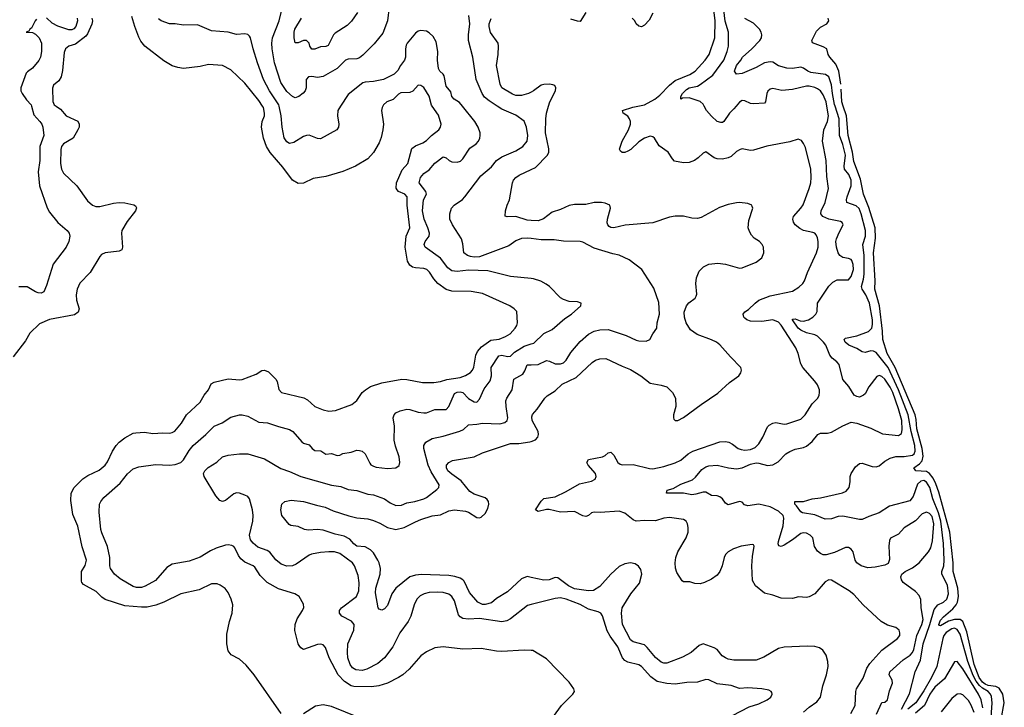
# Model space of a CAD drawing. Header units: inches. Extents: x 1649636 to 1815363, y 506543 to 641975.
# Tile 566 of 656: x 1796337 to 1803386, y 525697 to 530619. Entities that reach past the tile are written whole.
import ezdxf

# ---------------------------------------------------------------- set-up
doc = ezdxf.new("R2010")
doc.units = ezdxf.units.IN
doc.header["$MEASUREMENT"] = 0
for name, color, linetype in [('B7592', 7, 'Continuous'), ('B7593', 7, 'Continuous'), ('B8502', 7, 'Continuous'), ('B8503', 7, 'Continuous')]:
    doc.layers.add(name, color=color, linetype=linetype)

msp = doc.modelspace()

# ---------------------------------------------------------------- linework, layer by layer
at = {"layer": 'B7592', "color": 5}
for points, elevation in [([(1796597.5, 530000), (1796630, 529977.2), (1796669.7, 529929.7), (1796753.2, 529893.2), (1796763.9, 529870), (1796762, 529850), (1796753.6, 529830), (1796720.2, 529770), (1796650, 529731.3), (1796636, 529710), (1796631, 529690), (1796629.3, 529589.3), (1796635.8, 529550), (1796650, 529521.3), (1796745.7, 529430), (1796823, 529323), (1796858.8, 529290), (1796882.8, 529282.8), (1796910, 529281.7), (1797010, 529306), (1797050.3, 529310.3), (1797090, 529307), (1797153.4, 529293.4), (1797165.5, 529285.5), (1797172.8, 529272.8), (1797165.5, 529250), (1797105.9, 529174.1), (1797068.8, 529110), (1797065.7, 529090), (1797074.4, 528990), (1797068.5, 528971.5), (1797050, 528961.3), (1796949, 528951), (1796922.8, 528937.2), (1796910, 528923.7), (1796840.9, 528810), (1796767, 528733), (1796747.8, 528690), (1796742.6, 528650), (1796744.7, 528610), (1796763.1, 528550), (1796754.8, 528525.2), (1796730, 528506.6), (1796550, 528472.3), (1796479, 528441), (1796410, 528374), (1796379, 528321), (1796290, 528206.6)], 580), ([(1796422.9, 530000), (1796438.9, 529938.9), (1796482.6, 529890), (1796497, 529870), (1796503.7, 529850), (1796510.3, 529790), (1796481.5, 529710), (1796480.6, 529610), (1796469.4, 529530), (1796479.2, 529430), (1796532.9, 529272.9), (1796550, 529241.6), (1796610, 529166.7), (1796677.6, 529110), (1796692, 529090), (1796696.5, 529070), (1796689.1, 529030), (1796669.2, 528990), (1796577.3, 528870), (1796530, 528717.2), (1796510.7, 528670), (1796490, 528662.4), (1796470, 528664.4), (1796450, 528669.8), (1796390, 528707.6), (1796330, 528706.6)], 560), ([(1798210, 525653.2), (1798017, 525930), (1797959.3, 525999.3), (1797910, 526040.9), (1797851.7, 526071.7), (1797830, 526102), (1797820.9, 526150), (1797820.2, 526219.8), (1797839.3, 526310), (1797859.3, 526370), (1797862.7, 526430), (1797852.3, 526470), (1797830, 526519), (1797807.2, 526547.2), (1797771.9, 526571.9), (1797750, 526580.9), (1797710, 526580.9), (1797621.4, 526538.6), (1797490, 526509.8), (1797370, 526449.8), (1797311.3, 526428.7), (1797250, 526414.5), (1797210, 526413.4), (1797090, 526423.2), (1796949.4, 526469.4), (1796924.8, 526484.8), (1796885.1, 526525.1), (1796795.1, 526575.1), (1796781.8, 526590), (1796780.2, 526600.2), (1796780.7, 526670), (1796807.1, 526712.9), (1796816.1, 526750), (1796785.5, 526845.5), (1796753.4, 526993.4), (1796717.8, 527077.8), (1796702.4, 527177.6), (1796704.7, 527230), (1796726.9, 527270), (1796790, 527332.8), (1796824.8, 527355.2), (1796905.3, 527394.7), (1796949.7, 527430), (1796966.2, 527453.8), (1797002.3, 527530), (1797028.6, 527570), (1797050, 527594.6), (1797090, 527626.2), (1797150, 527658.2), (1797170, 527661.6), (1797230, 527666.7), (1797290, 527656.4), (1797362.6, 527662.6), (1797410, 527660.2), (1797430, 527663.6), (1797447, 527673), (1797495.1, 527730), (1797530.7, 527789.3), (1797630, 527880.8), (1797657.5, 527930), (1797689.9, 527970), (1797708.5, 528011.5), (1797730, 528023.6), (1797830, 528048.9), (1797910, 528040.3), (1797930, 528044), (1798030, 528082.2), (1798070, 528107.3), (1798090, 528111), (1798118.6, 528098.6), (1798170, 528045.3), (1798180.2, 528030), (1798192.8, 527972.8), (1798211.4, 527951.4), (1798372.6, 527912.6), (1798397.4, 527897.4), (1798450, 527850.4), (1798510, 527827), (1798550, 527817.1), (1798598.9, 527821.1), (1798715.3, 527864.7), (1798750, 527894), (1798789.6, 527950), (1798812, 527970), (1798850, 527993.4), (1798930, 528019.6), (1799073.9, 528046.1), (1799110, 528043.9), (1799221.8, 528021.8), (1799302.5, 528022.5), (1799350, 528029.1), (1799395.7, 528044.3), (1799490, 528058.6), (1799530, 528071.7), (1799565.8, 528094.2), (1799579.7, 528110), (1799588.2, 528131.8), (1799602.1, 528217.9), (1799615.9, 528244.1), (1799642.4, 528277.6), (1799710, 528323.8), (1799770, 528331.8), (1799815.1, 528350), (1799849.1, 528370.9), (1799884.4, 528410), (1799895.8, 528430), (1799900.5, 528450), (1799895.6, 528530), (1799877, 528550), (1799846.6, 528570), (1799650, 528658.2), (1799570, 528672.8), (1799430, 528676), (1799390, 528688.1), (1799330.8, 528730.8), (1799303.1, 528763.1), (1799271.4, 528811.4), (1799252, 528830), (1799230, 528838), (1799170, 528841.7), (1799150, 528848.3), (1799130, 528862), (1799114.9, 528890), (1799097.2, 528990), (1799104.1, 529070), (1799131.1, 529130), (1799110.4, 529290), (1799111.3, 529350), (1799094.5, 529370), (1799050, 529389), (1799040, 529400), (1799033.7, 529413.7), (1799035.7, 529450), (1799076.4, 529543.6), (1799116.7, 529590), (1799144.3, 529695.7), (1799170, 529717), (1799223.2, 529736.8), (1799250, 529753.6), (1799285.4, 529790), (1799337.4, 529830), (1799351.1, 529850), (1799354.7, 529870), (1799335.5, 529935.5), (1799290.4, 530000)], 580), ([(1798937.6, 530000), (1798932, 529990), (1798928.8, 529970), (1798941.7, 529870), (1798938.3, 529830), (1798924.8, 529775.2), (1798910, 529738), (1798871.2, 529668.8), (1798830, 529622.4), (1798742, 529570), (1798650, 529533.1), (1798530, 529495.8), (1798438.2, 529481.8), (1798370, 529448.6), (1798330, 529445.6), (1798289.9, 529469.9), (1798222.2, 529562.2), (1798130, 529667.8), (1798103.2, 529710), (1798083.9, 529770), (1798068.7, 529850), (1798073.9, 529890), (1798089.3, 529930), (1798090.8, 529950.8), (1798081.9, 529990), (1798075.7, 530000)], 580), ([(1798635, 530000), (1798615.3, 529970), (1798612.8, 529930), (1798621.7, 529870), (1798620.3, 529850), (1798608, 529830), (1798490, 529766), (1798470, 529767.6), (1798410, 529792), (1798390, 529789.6), (1798370, 529782.9), (1798300.5, 529739.5), (1798270, 529732.8), (1798250, 529743.5), (1798230, 529772.7), (1798215.4, 529850), (1798209, 529930), (1798193.9, 530000)], 560), ([(1800000, 528766.1), (1799850, 528780.3), (1799690, 528820.2), (1799550, 528825.8), (1799470, 528816.8), (1799430, 528821.4), (1799402.2, 528842.2), (1799350, 528912.8), (1799239.7, 528990), (1799232.1, 529010), (1799239.8, 529030), (1799269.8, 529070), (1799271.6, 529090), (1799259.5, 529130), (1799233, 529190), (1799220.2, 529250), (1799228.6, 529330), (1799248.8, 529370), (1799246, 529390), (1799196.9, 529450), (1799207.6, 529490), (1799230, 529517.4), (1799270, 529544.9), (1799310, 529592.9), (1799370, 529636), (1799390, 529628.9), (1799411.7, 529610), (1799430, 529601.5), (1799470, 529599.4), (1799493.8, 529606.2), (1799510, 529621.7), (1799559.7, 529700.3), (1799604.2, 529730), (1799621.1, 529750), (1799631.2, 529770), (1799634.7, 529790), (1799632.8, 529810), (1799619.1, 529850), (1799594.7, 529890), (1799506.7, 530000)], 560), ([(1800000, 529051.4), (1799970, 529055), (1799930, 529052.8), (1799890, 529035.1), (1799840.3, 528999.7), (1799630, 528922.3), (1799590, 528920.1), (1799564, 528924), (1799543, 528930), (1799516, 528950), (1799510, 529015.3), (1799500.3, 529050), (1799435.6, 529150), (1799418, 529190), (1799417.7, 529230), (1799429.8, 529270.2), (1799447.8, 529292.2), (1799507.3, 529332.7), (1799525.1, 529350), (1799639.6, 529500.4), (1799714.1, 529565.9), (1799750, 529611.3), (1799790, 529637.8), (1799890, 529679), (1799940.5, 529710), (1799969.7, 529750), (1799974.4, 529790), (1799966.8, 529850), (1799950, 529892.8), (1799890, 529935.4), (1799790, 529978.8), (1799756.5, 530000)], 540), ([(1800000, 529181.1), (1799970, 529182.8), (1799890, 529209.1), (1799828, 529208), (1799813.6, 529213.6), (1799815.6, 529250), (1799826.6, 529290), (1799845.1, 529330), (1799865.7, 529450), (1799873.7, 529470), (1799889.7, 529490), (1799913.1, 529506.9), (1800000, 529546.5)], 520), ([(1800000, 526104.1), (1799950, 526106.9), (1799790, 526096.4), (1799750, 526099.2), (1799641.3, 526118.7), (1799510, 526114), (1799369.5, 526129.5), (1799310, 526122.9), (1799250, 526093.6), (1799210, 526066), (1799124.6, 525970), (1799080.3, 525930), (1799050, 525909.8), (1798970, 525870.7), (1798908.8, 525851.2), (1798856.4, 525843.6), (1798730, 525845), (1798710, 525850.5), (1798661.7, 525881.7), (1798616.9, 525930), (1798553, 526050), (1798525.5, 526125.5), (1798510, 526143.6), (1798490, 526148.2), (1798470, 526146), (1798370, 526109.6), (1798350, 526122), (1798338.2, 526138.2), (1798331, 526151), (1798307.2, 526247.2), (1798309.8, 526290), (1798323.1, 526330), (1798362.4, 526390), (1798371.3, 526411.3), (1798370, 526434), (1798339.3, 526490), (1798308, 526508), (1798190, 526545.8), (1798110, 526589.8), (1798059.3, 526639.3), (1798020, 526700), (1798007.8, 526710), (1797950, 526736.5), (1797920.3, 526760.3), (1797903.7, 526783.7), (1797877.4, 526837.4), (1797870, 526847.7), (1797855.8, 526855.8), (1797830, 526859.4), (1797810, 526856.5), (1797743.1, 526836.9), (1797702.3, 526817.7), (1797630, 526772.4), (1797550, 526742.7), (1797430, 526722.2), (1797390, 526696.4), (1797310, 526603.8), (1797236.1, 526563.9), (1797210, 526554.7), (1797174.6, 526554.6), (1797150, 526562.3), (1797056, 526616), (1797015.1, 526650), (1796987.6, 526690), (1796982.8, 526710), (1796981.8, 526770), (1796966.7, 526846.7), (1796925.2, 526945.2), (1796919.3, 526970), (1796906.3, 527093.7), (1796909.8, 527150), (1796917.2, 527170), (1796940.7, 527199.3), (1797057.8, 527302.2), (1797110, 527367.6), (1797150, 527403.1), (1797190, 527418.3), (1797310, 527435.6), (1797410, 527430.2), (1797450, 527435), (1797490, 527448.4), (1797510.9, 527469.1), (1797550, 527534.4), (1797579, 527570), (1797671.1, 527650), (1797730, 527708.8), (1797786.2, 527733.8), (1797850, 527773.4), (1797910, 527790.3), (1797930.3, 527790.3), (1797970, 527780.4), (1798050, 527737.3), (1798112.1, 527732.1), (1798190, 527705.8), (1798270, 527685.7), (1798294, 527670), (1798356.8, 527596.8), (1798370, 527588.4), (1798410, 527576), (1798430.2, 527550.2), (1798450, 527535.6), (1798492.1, 527532.1), (1798530, 527508.9), (1798570, 527512.9), (1798610, 527500.3), (1798630, 527501.7), (1798650, 527512.9), (1798710, 527522.8), (1798750, 527536.5), (1798770, 527536.1), (1798790, 527530.3), (1798811.8, 527511.8), (1798843.2, 527443.2), (1798851.7, 527431.7), (1798870, 527422), (1798890, 527416), (1798970, 527407.2), (1799029.6, 527410.4), (1799053.1, 527426.9), (1799059.5, 527450), (1799055.1, 527490), (1799026.8, 527566.8), (1799019.3, 527610), (1799019.8, 527710), (1799011.1, 527770), (1799017.4, 527790), (1799030, 527804.9), (1799060.6, 527819.4), (1799110, 527830.3), (1799131.5, 527828.5), (1799190, 527808.3), (1799230, 527803.8), (1799250, 527805.6), (1799310, 527827.8), (1799390, 527829.4), (1799410.3, 527849.7), (1799450, 527944.1), (1799470, 527952.8), (1799490, 527954.7), (1799510, 527950.1), (1799550, 527907.4), (1799590, 527883.5), (1799610, 527881.5), (1799630, 527902.6), (1799662.6, 527977.4), (1799706.5, 528033.5), (1799715.7, 528070), (1799712, 528130), (1799767.3, 528212.7), (1799790, 528218.1), (1799830, 528208.2), (1799850, 528210.2), (1799880, 528240), (1799950, 528281.6), (1800000, 528297.5)], 560), ([(1800000, 526432.5), (1799973.9, 526426.1), (1799850.4, 526330), (1799823.9, 526316.1), (1799790, 526309.8), (1799630, 526333), (1799550, 526328.3), (1799510, 526332.7), (1799490, 526345.3), (1799479.7, 526359.7), (1799450, 526459.7), (1799430.8, 526490.8), (1799410, 526506.8), (1799370, 526518.6), (1799330, 526520.2), (1799270, 526518.6), (1799233, 526510), (1799205.4, 526494.6), (1799180.8, 526470), (1799161.8, 526430), (1799137.6, 526350), (1799117.6, 526310), (1799059.7, 526230), (1799009.1, 526130), (1798948.1, 526051.9), (1798900.3, 526010), (1798823.1, 525970), (1798790, 525960.8), (1798744.5, 525964.5), (1798719.6, 525979.6), (1798702.2, 526002.2), (1798686.6, 526050), (1798683.2, 526090), (1798685.6, 526150), (1798730.5, 526250), (1798732.2, 526290), (1798714, 526314), (1798642.9, 526350), (1798626, 526370), (1798628, 526390), (1798641.3, 526410), (1798749.7, 526490), (1798765.6, 526530), (1798768.7, 526588.7), (1798760.1, 526640.1), (1798733.7, 526710), (1798718.9, 526730), (1798630, 526796.8), (1798590, 526808.9), (1798550, 526810.7), (1798490, 526805.6), (1798426.9, 526793.1), (1798410, 526786), (1798317.7, 526722.3), (1798289.4, 526710.6), (1798250, 526706.5), (1798210, 526720.7), (1798171.6, 526751.6), (1798127.5, 526807.5), (1798110, 526818.5), (1798043.4, 526843.4), (1798010, 526870.9), (1797990, 526895.6), (1797981.5, 526930), (1798006.3, 527030), (1798009.8, 527070), (1798005, 527110), (1797982.6, 527190), (1797970, 527204.7), (1797950, 527215.6), (1797910, 527230.8), (1797890, 527231), (1797870, 527224), (1797810, 527176.2), (1797790, 527169.4), (1797770, 527176), (1797740.7, 527210), (1797658.4, 527350), (1797654, 527370), (1797663.6, 527390), (1797685.5, 527414.5), (1797747.8, 527452.2), (1797790, 527490.3), (1797830, 527500.8), (1797910, 527510.3), (1797970, 527510.2), (1798090, 527476), (1798206.4, 527406.4), (1798270, 527384.7), (1798350, 527348.1), (1798570, 527287.1), (1798637.6, 527277.6), (1798690, 527255.6), (1798750, 527248.1), (1798830, 527223.5), (1798870, 527218.9), (1798948.7, 527188.7), (1798990, 527160.7), (1799030, 527141.2), (1799070, 527143.2), (1799110, 527160.9), (1799167, 527170), (1799230, 527190.1), (1799250, 527199.4), (1799323.3, 527256.7), (1799337.2, 527270), (1799341.6, 527290), (1799282.7, 527382.7), (1799262, 527430), (1799231.6, 527550), (1799231, 527570), (1799245.4, 527594.6), (1799290, 527622), (1799370, 527638), (1799487.7, 527672.3), (1799514.9, 527685.1), (1799550, 527719.5), (1799610, 527722.6), (1799650, 527730.1), (1799773.8, 527726.2), (1799810, 527734.6), (1799826.6, 527750), (1799833.1, 527770), (1799819.4, 527850), (1799817.6, 527890), (1799823.9, 527910), (1799861.9, 527970), (1799875, 528045), (1799938.3, 528081.7), (1799953.5, 528106.5), (1799970, 528148.4), (1800000, 528148.8)], 540), ([(1800000, 526626.1), (1799970, 526632.4), (1799930, 526616.4), (1799830, 526522.5), (1799750, 526475), (1799714.7, 526445.3), (1799670, 526431.8), (1799650, 526433.6), (1799617.4, 526450), (1799558.2, 526518.2), (1799519.5, 526599.5), (1799510.4, 526610.4), (1799490, 526621.4), (1799452.8, 526632.8), (1799410, 526639.1), (1799213.5, 526646.5), (1799170, 526643.2), (1799130, 526629.8), (1799029.2, 526550), (1799001, 526510), (1798970, 526426), (1798950, 526402), (1798930, 526391.5), (1798910, 526398.4), (1798903.1, 526410), (1798884.2, 526515.8), (1798887.6, 526550), (1798918.4, 526650), (1798921.6, 526690), (1798911.2, 526730), (1798901.3, 526750), (1798870, 526802.8), (1798850, 526824.6), (1798810, 526844.5), (1798750, 526850.6), (1798730, 526866), (1798700, 526900), (1798660.9, 526920.9), (1798595.2, 526935.2), (1798510, 526965.5), (1798470, 526969.8), (1798403.9, 526963.9), (1798376, 526970), (1798330, 526991.5), (1798277.5, 526997.5), (1798265.6, 527005.6), (1798214, 527070), (1798206, 527110), (1798213.2, 527150), (1798235.3, 527170), (1798281.1, 527178.9), (1798369.8, 527170.2), (1798462.7, 527142.7), (1798523.8, 527130), (1798582.5, 527102.5), (1798693.4, 527066.6), (1798750, 527053.7), (1798830, 527045.5), (1798870, 527034.7), (1798915.5, 527015.5), (1798970, 526982.9), (1799030, 526969.6), (1799090, 526983.4), (1799170, 527025.3), (1799210, 527040.8), (1799290, 527066.3), (1799350, 527075.6), (1799410, 527102.6), (1799450, 527111.2), (1799530, 527101.2), (1799550, 527094), (1799610, 527055.4), (1799630, 527053), (1799641.7, 527058.3), (1799670, 527083.6), (1799690, 527120.5), (1799696, 527150), (1799693.3, 527170), (1799685, 527185), (1799670, 527196.2), (1799590, 527221.3), (1799560.4, 527240.4), (1799498.3, 527318.3), (1799430, 527365.2), (1799403.7, 527390), (1799392, 527410), (1799392.6, 527430), (1799409.9, 527450.1), (1799436.8, 527463.2), (1799590, 527488.7), (1799650, 527517.9), (1799850, 527584), (1799910, 527585.2), (1799990, 527596.3), (1800000, 527600)], 520), ([(1798770, 525622), (1798570, 525702), (1798510, 525715.1), (1798455.9, 525704.1), (1798370, 525649)], 580)]:
    msp.add_lwpolyline(points, dxfattribs=dict(at, elevation=elevation))
at = {"layer": 'B7593', "color": 5}
for points, elevation in [([(1798982.8, 530710), (1798970.3, 530610), (1798937.5, 530522.5), (1798874.3, 530445.7), (1798794.5, 530365.5), (1798770, 530346.2), (1798750, 530338.2), (1798690, 530337.4), (1798670.8, 530329.2), (1798610, 530269.8), (1798510, 530212.4), (1798470, 530204), (1798428.8, 530211.2), (1798404, 530210), (1798388.9, 530190), (1798387.9, 530132.1), (1798381.7, 530110), (1798367.5, 530092.5), (1798336.4, 530070), (1798310, 530060.4), (1798290, 530068.8), (1798250, 530105.3), (1798207.6, 530170), (1798162.2, 530310), (1798146, 530410), (1798142.8, 530450), (1798147.8, 530490), (1798195.8, 530610), (1798214.8, 530690)], 540), ([(1798755.8, 530670), (1798712.9, 530607.1), (1798682.4, 530577.6), (1798596.5, 530523.5), (1798584.7, 530510), (1798545.7, 530434.3), (1798530, 530426.5), (1798490, 530424.5), (1798450, 530408.9), (1798430, 530407.2), (1798413.7, 530430), (1798409.7, 530450), (1798390, 530469.7), (1798370, 530469.8), (1798330, 530452.8), (1798310, 530452.7), (1798301.5, 530490), (1798302.9, 530530), (1798308.1, 530550), (1798354.5, 530630)], 520), ([(1796457.7, 530622.3), (1796447.2, 530610), (1796422, 530558), (1796410.8, 530550), (1796403.6, 530536.4), (1796384.7, 530530), (1796430, 530526), (1796450, 530515.8), (1796477, 530490), (1796494.3, 530450), (1796492.9, 530390), (1796487, 530350), (1796474.1, 530325.9), (1796430, 530271.2), (1796393.4, 530246.6), (1796384.5, 530235.5), (1796345.4, 530130), (1796346, 530110), (1796354, 530090), (1796386.1, 530046.1), (1796420.3, 530010), (1796422.9, 530000)], 560), ([(1796748.6, 530630), (1796750.2, 530609.8), (1796739.1, 530570), (1796725.7, 530554.3), (1796710, 530546.2), (1796690, 530546.8), (1796610, 530572.5), (1796570, 530594.1), (1796530, 530632.7)], 560), ([(1796854.8, 530630), (1796859, 530610), (1796854.1, 530585.9), (1796823.1, 530516.9), (1796810, 530499.9), (1796736.4, 530443.6), (1796690, 530428.6), (1796665.8, 530410), (1796655, 530385), (1796644.9, 530255.1), (1796634, 530210), (1796618, 530182), (1796579.6, 530150), (1796571.2, 530128.8), (1796574, 530034), (1796583.2, 530010), (1796597.5, 530000)], 580), ([(1798075.7, 530000), (1798050, 530041.4), (1797950, 530164.5), (1797850, 530260.4), (1797790, 530291), (1797690, 530297.2), (1797630, 530283.1), (1797510, 530269.8), (1797470, 530275.5), (1797430, 530287.9), (1797370, 530325.3), (1797233.1, 530430), (1797205.7, 530465.7), (1797190, 530492.8), (1797161.1, 530570), (1797141.2, 530641.2)], 580), ([(1798193.9, 530000), (1798191.7, 530010), (1798125.9, 530110), (1798084, 530190), (1798040.2, 530310), (1798007.8, 530410), (1797990, 530489.2), (1797982, 530502), (1797970, 530514), (1797950, 530518.7), (1797890, 530512.8), (1797829.8, 530529.8), (1797710, 530538.9), (1797610, 530582), (1797510, 530580.5), (1797450, 530589.6), (1797410, 530589.6), (1797349.8, 530609.8), (1797330, 530625.6)], 560), ([(1799756.5, 530000), (1799697.4, 530037.4), (1799665, 530065), (1799648.1, 530090), (1799606.4, 530190), (1799582.4, 530350), (1799551.3, 530468.7), (1799549.7, 530510), (1799559.7, 530590), (1799553.6, 530650)], 540), ([(1800000, 530101.2), (1799979.5, 530090), (1799930, 530076.7), (1799890, 530076.9), (1799864.7, 530084.7), (1799789.9, 530129.9), (1799777.5, 530157.5), (1799749.8, 530290), (1799763.4, 530370), (1799766.3, 530430), (1799761.8, 530450), (1799707.8, 530527.8), (1799697.7, 530570), (1799698.8, 530590), (1799712.2, 530627.8)], 520), ([(1799506.7, 530000), (1799485.9, 530025.9), (1799448, 530050), (1799430, 530069.6), (1799423.1, 530103.1), (1799390, 530143.7), (1799376.1, 530216.1), (1799369.6, 530230), (1799344.7, 530250), (1799336.8, 530270), (1799327.6, 530330), (1799329.8, 530390), (1799319.2, 530459.2), (1799297.8, 530497.8), (1799270, 530524.7), (1799250, 530536.4), (1799210, 530542.6), (1799190, 530535.8), (1799170, 530522), (1799110.9, 530450), (1799104.4, 530435.6), (1799098.7, 530410), (1799099.8, 530350), (1799092.7, 530330), (1799063.2, 530290), (1799044.6, 530255.4), (1799018.7, 530230), (1798942.8, 530190), (1798870, 530177), (1798810, 530172.8), (1798793.1, 530166.9), (1798690, 530084.2), (1798635, 530000)], 560), ([(1799290.4, 530000), (1799286.1, 530006.1), (1799270, 530071.6), (1799230, 530132.6), (1799210, 530148.3), (1799190, 530149.7), (1799153.1, 530106.9), (1799130, 530097.6), (1799065.1, 530094.9), (1799050, 530086.2), (1799010, 530047.2), (1798964.9, 530030), (1798943.1, 530010), (1798937.6, 530000)], 580)]:
    msp.add_lwpolyline(points, dxfattribs=dict(at, elevation=elevation))
at = {"layer": 'B8502', "color": 5}
for points, elevation in [([(1800000, 529546.5), (1800030, 529560.2), (1800115, 529650), (1800125.5, 529670), (1800125.8, 529694.2), (1800101.5, 529810), (1800103, 529910), (1800109.2, 529950), (1800124.1, 530000)], 520), ([(1802287.9, 525652.1), (1802319.8, 525710), (1802322.8, 525810), (1802327.8, 525830), (1802375.6, 525904.4), (1802402.8, 525977.2), (1802424.8, 526010), (1802510, 526106.9), (1802622.9, 526190), (1802637.6, 526210), (1802639.6, 526230), (1802634.5, 526250), (1802610, 526267.6), (1802550, 526285.1), (1802505.6, 526310), (1802376.4, 526430), (1802310, 526503.5), (1802275.1, 526530), (1802150, 526605.7), (1802130, 526608.3), (1802104, 526596), (1802030.4, 526510), (1801990, 526487.4), (1801970, 526483.9), (1801912.1, 526487.9), (1801870, 526474.7), (1801790, 526477.2), (1801730, 526499.3), (1801670, 526512.9), (1801605.2, 526565.2), (1801584.6, 526604.6), (1801578.8, 526710), (1801584, 526776), (1801596.2, 526850), (1801590, 526859.3), (1801582, 526862), (1801502.8, 526850), (1801447.3, 526830), (1801410, 526809.6), (1801390.2, 526789.8), (1801380.3, 526770), (1801366.9, 526710), (1801350.9, 526669.1), (1801330, 526643), (1801290, 526614.7), (1801241, 526590), (1801210, 526581.3), (1801170, 526583.5), (1801134, 526594), (1801090, 526595.1), (1801081.3, 526601.3), (1801041.4, 526661.4), (1801032.9, 526692.9), (1801030.8, 526730), (1801035.7, 526770), (1801048.5, 526810), (1801109.8, 526910), (1801123.5, 526950), (1801124.2, 526984.2), (1801119.2, 527010), (1801109.8, 527029.8), (1801090, 527042.2), (1800990, 527056.5), (1800950, 527049.8), (1800890, 527030.6), (1800810, 527034.3), (1800750, 527029.8), (1800730, 527038.5), (1800670, 527087.2), (1800630, 527100.7), (1800492.2, 527092.2), (1800450, 527094.6), (1800430, 527089.7), (1800409.3, 527070.7), (1800390, 527062), (1800370, 527066.8), (1800310, 527097.4), (1800210, 527094.5), (1800128.4, 527111.6), (1800108.4, 527111.6), (1800050, 527098.7), (1800029.6, 527109.6), (1800070, 527172.4), (1800090, 527190.3), (1800170, 527203.1), (1800250, 527240.9), (1800344.5, 527295.5), (1800430, 527315.3), (1800456.3, 527330), (1800464.4, 527350), (1800459.1, 527370), (1800408, 527430), (1800398.4, 527450), (1800410, 527470.4), (1800510.9, 527489.1), (1800530, 527499.3), (1800550, 527519.3), (1800570, 527522.4), (1800590, 527502), (1800619.5, 527450), (1800636.7, 527436.7), (1800650, 527431.7), (1800730, 527435.8), (1800845.1, 527405.1), (1800870, 527404.4), (1800950, 527420.6), (1801030, 527446), (1801070, 527466.7), (1801122.7, 527510), (1801157.4, 527530), (1801350, 527597.5), (1801390, 527599.3), (1801414, 527594), (1801441, 527581), (1801481.6, 527550), (1801502, 527542), (1801530, 527538.4), (1801570, 527542.2), (1801603.4, 527556.6), (1801630, 527583.6), (1801658.6, 527630), (1801690, 527704.9), (1801702.9, 527717.1), (1801728.2, 527731.8), (1801750, 527736.5), (1801810, 527723.2), (1801830, 527725.5), (1801930, 527760.2), (1801960.8, 527790), (1802011.1, 527870), (1802050.6, 527909.4), (1802060.3, 527930), (1802063.5, 527950), (1802062.3, 527970), (1802050, 528004.2), (1802030, 528032.4), (1801943.2, 528130), (1801930, 528155.1), (1801911.2, 528230), (1801893.9, 528270), (1801790, 528433), (1801770, 528453.2), (1801730, 528469.9), (1801650, 528458.4), (1801570, 528461.2), (1801544, 528470), (1801530, 528481.5), (1801521.5, 528490), (1801516.4, 528510), (1801530, 528527), (1801555.7, 528544.3), (1801602.4, 528590), (1801630, 528610.2), (1801710, 528641.3), (1801870, 528676.6), (1801916.1, 528703.9), (1801943.5, 528730), (1801955.5, 528750), (1801977.5, 528810), (1802043, 528950), (1802053.2, 528990), (1802054.9, 529030), (1802050, 529057), (1802038.8, 529078.8), (1802029.9, 529089.9), (1802016.1, 529096.1), (1801950, 529110.6), (1801923.6, 529123.6), (1801890, 529150.9), (1801876.5, 529170), (1801871.5, 529190), (1801877.1, 529210), (1801929.8, 529270), (1801945.3, 529294.7), (1801990.5, 529410), (1802000.5, 529450), (1802004.2, 529490), (1802000.2, 529550), (1801963.6, 529703.6), (1801950, 529733), (1801933.5, 529753.5), (1801910, 529763.5), (1801850, 529745), (1801687, 529713), (1801590, 529685.8), (1801570, 529683.5), (1801510, 529693.5), (1801496, 529690), (1801470, 529675.1), (1801430, 529639.4), (1801410, 529629.9), (1801370, 529621.3), (1801330, 529622.4), (1801308.9, 529628.9), (1801250, 529672.7), (1801230, 529663.7), (1801195.5, 529630), (1801167.3, 529610), (1801130, 529597.2), (1801090, 529595.3), (1801026.3, 529606.3), (1801010, 529622), (1800980.4, 529670), (1800915.9, 529715.9), (1800883, 529770), (1800870, 529780.4), (1800850, 529784.2), (1800810, 529770.7), (1800770, 529744.8), (1800711.6, 529690), (1800690, 529676.8), (1800670, 529668.9), (1800650, 529668.3), (1800637.6, 529677.6), (1800632, 529692), (1800649.8, 529750), (1800695.2, 529830), (1800710.6, 529870), (1800711.3, 529890), (1800703.9, 529910), (1800690, 529928.2), (1800657, 529950), (1800653.2, 529970), (1800727, 529993), (1800762.2, 530000)], 480), ([(1802472.2, 525647.8), (1802509.2, 525730.8), (1802530, 525734), (1802549.7, 525750), (1802565.2, 525814.8), (1802586.9, 525870), (1802583, 525890), (1802562, 525930), (1802567.1, 525950), (1802663, 526037), (1802711.7, 526070), (1802730, 526089.2), (1802739.9, 526110), (1802760.3, 526210), (1802796.6, 526290), (1802805.7, 526325.7), (1802792.3, 526407.7), (1802788.9, 526468.9), (1802776.4, 526496.4), (1802750, 526525.1), (1802662.9, 526590), (1802649.6, 526610), (1802645.1, 526630), (1802654, 526650), (1802677, 526670), (1802730, 526694.7), (1802777.2, 526730), (1802843.1, 526810), (1802860.5, 526839.5), (1802872.2, 526887.8), (1802881.8, 527010), (1802870, 527063.2), (1802850, 527084.9), (1802830, 527092.5), (1802798.7, 527081.3), (1802750, 527031.6), (1802670, 526982.2), (1802630, 526935.1), (1802571.7, 526908.3), (1802563.6, 526890), (1802560.3, 526850), (1802565.5, 526754.5), (1802554, 526726), (1802530, 526715.1), (1802460.9, 526699.1), (1802410, 526695.6), (1802362.7, 526710), (1802330.9, 526730.9), (1802318.9, 526750), (1802303.5, 526810), (1802289.8, 526829.8), (1802270, 526840.5), (1802250, 526839.7), (1802170, 526805.5), (1802110, 526787.9), (1802090, 526788.7), (1802070, 526796.9), (1802050, 526813.3), (1802027.9, 526847.9), (1802015.8, 526910), (1801996.9, 526930), (1801970, 526943.8), (1801950, 526946.6), (1801930, 526941.8), (1801870, 526895.5), (1801810, 526857.7), (1801790, 526847.6), (1801772.1, 526852.1), (1801767.4, 526867.4), (1801770, 526884.7), (1801803.8, 526996.2), (1801808.4, 527050), (1801802.1, 527070), (1801770, 527101.6), (1801710, 527131.9), (1801630, 527149.9), (1801550, 527138.5), (1801527.2, 527147.2), (1801510, 527166), (1801490, 527169.5), (1801410, 527147.3), (1801390, 527158.4), (1801369.6, 527190), (1801350, 527204.4), (1801330, 527211.1), (1801290, 527213.6), (1801250, 527235.8), (1801230, 527237.2), (1801178.3, 527221.7), (1801150, 527218.4), (1801090, 527229), (1800968.7, 527230), (1800973.2, 527250), (1801015.8, 527264.2), (1801070, 527295), (1801154.1, 527325.9), (1801176.4, 527343.6), (1801221.4, 527398.6), (1801250, 527418.2), (1801270, 527424.8), (1801330, 527429.3), (1801411.1, 527411.1), (1801470, 527404.7), (1801509.9, 527410.1), (1801570, 527436.3), (1801610, 527445.8), (1801630, 527445), (1801690, 527428.7), (1801730, 527433.2), (1801766.3, 527453.7), (1801823, 527510), (1801850, 527527.6), (1801890, 527545.3), (1801950, 527557.4), (1801970, 527567.2), (1802010, 527600.3), (1802050.8, 527649.2), (1802070, 527658.3), (1802120.1, 527659.9), (1802150, 527666), (1802230, 527711.4), (1802290, 527737.4), (1802330, 527731.8), (1802430, 527694.4), (1802513.5, 527653.5), (1802630, 527641.8), (1802650, 527656.4), (1802655.9, 527684.1), (1802653, 527750), (1802630, 527832.4), (1802588.1, 527950), (1802570, 527987.8), (1802530, 528046.4), (1802510, 528064.2), (1802490, 528072.9), (1802474.5, 528065.5), (1802417.6, 527990), (1802390, 527940.9), (1802379.1, 527930), (1802350, 527917), (1802330, 527920.9), (1802311.5, 527931.5), (1802273.1, 527993.1), (1802230, 528042.7), (1802203, 528150), (1802187.6, 528170), (1802155, 528195), (1802136.8, 528216.8), (1802108.4, 528288.4), (1802093.1, 528310), (1802050, 528353.5), (1802030, 528362.3), (1801970, 528376.2), (1801930, 528396.1), (1801910, 528410.8), (1801869.1, 528470), (1801870, 528474), (1801890, 528477.6), (1801924, 528464), (1801950, 528462), (1801984.5, 528470), (1802015.1, 528490), (1802036.2, 528510), (1802047, 528530), (1802049.6, 528590), (1802130, 528712.4), (1802160, 528740), (1802190, 528756), (1802270, 528756.5), (1802290, 528780.3), (1802306.2, 528830), (1802305.5, 528865.5), (1802294.9, 528894.9), (1802290, 528901.1), (1802270, 528908.5), (1802230, 528915.6), (1802210, 528929.7), (1802196.1, 528950), (1802184.2, 528990), (1802181, 529030), (1802184.9, 529050), (1802203.4, 529096.6), (1802233, 529150), (1802226.5, 529166.5), (1802213.3, 529173.3), (1802130, 529190.5), (1802088.4, 529210), (1802072, 529230), (1802076.2, 529250), (1802103.2, 529310), (1802128.2, 529410), (1802116.7, 529496.7), (1802110.6, 529610), (1802084.1, 529750), (1802094.5, 529830), (1802121.2, 529890), (1802127.3, 529930), (1802115.6, 530000)], 460), ([(1801467, 530000), (1801450, 529979.6), (1801418, 529950), (1801379.3, 529890), (1801370, 529883.5), (1801357.1, 529882.9), (1801330, 529891.1), (1801290, 529928.1), (1801254.2, 529970), (1801237.7, 530000)], 460), ([(1802650, 525684.4), (1802707.1, 525792.9), (1802749.1, 525950), (1802785.9, 526034.1), (1802804.4, 526150), (1802854.2, 526290), (1802883.4, 526396.6), (1802910, 526430.1), (1802950, 526450.2), (1802974.9, 526470), (1802988, 526510), (1802980.7, 526570), (1802939.9, 526650), (1802939.2, 526670), (1802953.5, 526710), (1802956.2, 526750), (1802951.2, 526868.8), (1802931.8, 527028.2), (1802915.8, 527090), (1802875.8, 527190), (1802853.5, 527270), (1802830, 527308.6), (1802810, 527319.4), (1802790, 527316), (1802765.4, 527294.6), (1802733.1, 527206.9), (1802710, 527175.3), (1802564.3, 527135.7), (1802490, 527087.9), (1802416.3, 527063.7), (1802370, 527042), (1802350, 527041), (1802230, 527065.7), (1802197.7, 527062.3), (1802150, 527045), (1802102.9, 527042.9), (1802030, 527074.2), (1801942.7, 527090), (1801930, 527096.9), (1801899, 527139), (1801886, 527150), (1801886, 527170), (1801950, 527170.2), (1802010, 527190.2), (1802070, 527196.1), (1802228.5, 527231.5), (1802254.9, 527245.1), (1802275.1, 527270), (1802282.9, 527310), (1802282.9, 527350), (1802290, 527371), (1802321.7, 527418.3), (1802350, 527442), (1802370, 527443.8), (1802439.7, 527419.7), (1802470, 527417.2), (1802490, 527424.7), (1802530, 527458), (1802570, 527481.1), (1802610, 527492.4), (1802670, 527492.3), (1802730, 527502.5), (1802740.2, 527510), (1802749.1, 527530.9), (1802746.8, 527570), (1802718.7, 527670), (1802697.7, 527790), (1802629.7, 527970), (1802555.4, 528130), (1802470, 528236.4), (1802450, 528247.2), (1802430, 528247.4), (1802390, 528235.4), (1802370, 528241.7), (1802330, 528265.6), (1802272.4, 528290), (1802247.2, 528310), (1802239.1, 528330), (1802250, 528340.3), (1802330, 528355.4), (1802414.2, 528385.8), (1802437.3, 528410), (1802443.5, 528436.5), (1802443.7, 528470), (1802420.6, 528590), (1802395.3, 528650), (1802367.7, 528690), (1802364.6, 528710), (1802379.3, 528760.7), (1802383.8, 528796.2), (1802382.8, 528930), (1802374.5, 529010), (1802393.6, 529070), (1802392.4, 529110), (1802361.2, 529230), (1802347, 529267), (1802327, 529287), (1802258.5, 529310), (1802256.5, 529330), (1802261.2, 529350), (1802290.4, 529430), (1802289.3, 529470), (1802273.3, 529510), (1802243.2, 529550), (1802240.4, 529570), (1802248.7, 529650), (1802230, 529725.8), (1802205.4, 529790), (1802205.3, 529910), (1802175.3, 530000)], 440), ([(1803364.3, 525610), (1803386.5, 525730), (1803375.4, 525790), (1803350, 525832.9), (1803326.7, 525846.7), (1803270, 525853.5), (1803250, 525861.5), (1803230, 525876.8), (1803205.9, 525910), (1803170, 526002.4), (1803117.3, 526237.3), (1803090.2, 526310.2), (1803070, 526325.4), (1803030, 526325.6), (1802985.9, 526314.1), (1802930, 526278.9), (1802922.1, 526282.1), (1802918.9, 526290), (1802930, 526319.7), (1802950, 526345.4), (1803017.3, 526402.7), (1803042.5, 526430), (1803052.2, 526450), (1803059.2, 526490), (1803054.9, 526550), (1803020.3, 526670), (1803020.2, 526730), (1802995.6, 526950), (1802916.6, 527236.6), (1802896.3, 527296.3), (1802877.1, 527337.1), (1802851.3, 527371.2), (1802830, 527384.3), (1802753, 527390), (1802738, 527410), (1802780.3, 527439.7), (1802798.8, 527461.2), (1802806.1, 527493.9), (1802799.2, 527550), (1802759.5, 527690), (1802755.8, 527755.8), (1802747.9, 527790), (1802604.1, 528130), (1802546.8, 528230), (1802516.8, 528330), (1802515.2, 528390), (1802491.8, 528570), (1802460.2, 528690), (1802461.5, 528750), (1802449.1, 528950), (1802464.4, 529055.6), (1802462.8, 529130), (1802415.4, 529275.4), (1802378.2, 529370), (1802356.2, 529476.2), (1802310, 529603.5), (1802299.5, 529670), (1802268.2, 529790), (1802256.4, 529930), (1802232.9, 530000)], 420), ([(1800000, 527600), (1800029.1, 527610.9), (1800046.2, 527630), (1800052.7, 527650), (1800048.2, 527670), (1800005.6, 527750), (1800003.6, 527776.4), (1800008.4, 527791.6), (1800041, 527830), (1800096.3, 527910), (1800112.8, 527927.2), (1800170, 527961.3), (1800220.4, 528010), (1800322.1, 528057.9), (1800435.5, 528164.5), (1800459.2, 528180.8), (1800490, 528192.1), (1800532.5, 528192.5), (1800650, 528137.6), (1800710, 528115.2), (1800783.1, 528070), (1800850, 528016.4), (1800930, 528003.1), (1800970.4, 527990), (1801011.7, 527950), (1801032.4, 527910), (1801035.2, 527850), (1801019, 527790), (1801017, 527770), (1801020.5, 527760.5), (1801029.2, 527749.2), (1801050, 527750.3), (1801090, 527770.3), (1801215.1, 527864.9), (1801334.7, 527945.3), (1801418.4, 528021.6), (1801485.2, 528070), (1801499.3, 528090), (1801505.2, 528110), (1801501.2, 528130), (1801425.2, 528205.2), (1801350, 528291.9), (1801326.9, 528310), (1801290, 528328.2), (1801186.4, 528366.4), (1801139.7, 528399.7), (1801107.8, 528450), (1801096.7, 528490), (1801095.4, 528524.6), (1801110.7, 528570), (1801129, 528591), (1801173.9, 528626.1), (1801181.3, 528638.7), (1801185.2, 528654.8), (1801177.7, 528730), (1801183.4, 528770), (1801202.2, 528817.8), (1801233.5, 528850), (1801271.1, 528868.9), (1801336.4, 528876.4), (1801389.4, 528869.4), (1801490, 528840.3), (1801510, 528842.3), (1801610, 528882.6), (1801650, 528913.4), (1801666, 528950), (1801663, 528990), (1801652.4, 529010), (1801632.8, 529030), (1801595.3, 529055.3), (1801576.3, 529076.3), (1801561.6, 529101.6), (1801553.8, 529130), (1801557.7, 529182.3), (1801586, 529270), (1801582.4, 529282.4), (1801578, 529290), (1801550, 529302.6), (1801490, 529309.7), (1801470, 529307.2), (1801410, 529296.4), (1801346.7, 529273.3), (1801216.1, 529203.9), (1801190, 529195.6), (1801150, 529197.2), (1801090, 529212.2), (1801030, 529212.1), (1800990, 529204.7), (1800870, 529163.7), (1800672.9, 529147.1), (1800590, 529127.9), (1800570, 529130.8), (1800558.4, 529138.4), (1800547.9, 529150), (1800544.3, 529164.3), (1800545.7, 529190), (1800567.1, 529270), (1800561.6, 529290), (1800530, 529305.6), (1800502, 529310), (1800450, 529310.5), (1800390, 529296.9), (1800310, 529295.2), (1800272, 529288), (1800210, 529259.8), (1800150, 529241.2), (1800087.2, 529192.8), (1800050, 529178.5), (1800000, 529181.1)], 520), ([(1800000, 528148.8), (1800050, 528149.5), (1800110, 528178.5), (1800130, 528175.3), (1800170, 528156.2), (1800210, 528156.5), (1800230, 528163.6), (1800250, 528181.7), (1800283.7, 528236.3), (1800350, 528314.3), (1800410, 528366.9), (1800450, 528389.2), (1800490, 528398.9), (1800550, 528400.2), (1800678.8, 528358.8), (1800750, 528325.3), (1800770, 528320.3), (1800822, 528318), (1800849, 528330), (1800869.6, 528370.4), (1800898, 528410), (1800902, 528450), (1800918.4, 528510), (1800913.8, 528593.8), (1800876.6, 528696.6), (1800791.3, 528831.3), (1800701, 528901), (1800630, 528934), (1800583.3, 528943.3), (1800450, 528983.5), (1800370, 529027.3), (1800350, 529032), (1800230, 529033.6), (1800163.8, 529043.8), (1800070, 529042.9), (1800000, 529051.4)], 540), ([(1800000, 528297.5), (1800017.1, 528302.9), (1800090, 528371.4), (1800150, 528401.1), (1800240, 528480), (1800287.3, 528510), (1800354, 528570), (1800358, 528590), (1800330, 528599.3), (1800270, 528600.7), (1800230, 528615.6), (1800210, 528627.6), (1800130, 528708), (1800106.3, 528726.3), (1800067.9, 528747.9), (1800015.3, 528764.7), (1800000, 528766.1)], 560), ([(1801950, 525662.9), (1801990, 525698.6), (1802044.7, 525735.3), (1802069.9, 525770.1), (1802086.4, 525850), (1802113.2, 525930), (1802125.6, 525990), (1802123.9, 526023.9), (1802111.3, 526070), (1802086.9, 526106.9), (1802062.3, 526122.3), (1802030, 526132.8), (1801974.9, 526134.9), (1801810, 526127.4), (1801770, 526118), (1801664.9, 526055.1), (1801610, 526034.2), (1801450, 526034.5), (1801410, 526041.8), (1801390.5, 526050.5), (1801366.2, 526066.2), (1801330, 526109.7), (1801310, 526123.5), (1801230, 526151.3), (1801200.8, 526139.2), (1801144.9, 526090), (1801083.4, 526056.6), (1800970, 526012.4), (1800950, 526012.9), (1800930, 526019.9), (1800890, 526052.9), (1800830, 526126), (1800810, 526143.9), (1800730, 526165), (1800710, 526180.6), (1800653.9, 526290), (1800645.6, 526370), (1800650.5, 526410), (1800711.9, 526508.1), (1800773.9, 526586.1), (1800790.7, 526650), (1800783.6, 526683.6), (1800768.1, 526708.1), (1800743.6, 526723.6), (1800710, 526730.7), (1800670, 526724.7), (1800630, 526704.4), (1800570, 526649.8), (1800490, 526562.2), (1800446.1, 526533.9), (1800410, 526529.9), (1800310, 526545.7), (1800266.6, 526566.6), (1800190, 526623.7), (1800170, 526625.7), (1800127.3, 526610), (1800090, 526607), (1800000, 526626.1)], 520), ([(1801440.7, 525639.3), (1801559.7, 525700.3), (1801630, 525722), (1801688.7, 525750), (1801714, 525770), (1801724, 525790), (1801722, 525802), (1801718, 525810), (1801700.2, 525820.2), (1801650, 525829.3), (1801550, 525836.9), (1801490, 525831.8), (1801430, 525853), (1801330, 525866), (1801270, 525894.3), (1801250, 525895.4), (1801190, 525875.8), (1801113.5, 525873.5), (1801030, 525862.8), (1800970, 525866.4), (1800901.6, 525881.6), (1800855.8, 525915.8), (1800790, 525988.4), (1800770, 526001.7), (1800690, 526020.7), (1800670, 526031.9), (1800651.9, 526050), (1800619.4, 526130), (1800565.2, 526205.2), (1800543.4, 526243.4), (1800510, 526352.7), (1800497, 526370), (1800479.2, 526379.2), (1800410, 526398.8), (1800350, 526432), (1800249.6, 526470), (1800210, 526479.8), (1800170, 526474.6), (1800000, 526432.5)], 540), ([(1803290.7, 525590), (1803300.1, 525730), (1803294.9, 525774.9), (1803288.6, 525790), (1803269.9, 525810), (1803230, 525833.4), (1803210, 525851.9), (1803184.9, 525884.9), (1803163.7, 525923.7), (1803124.2, 526024.2), (1803070, 526220.7), (1803050, 526253.3), (1803030, 526263.2), (1803010, 526258.2), (1802970, 526231.8), (1802953.8, 526210), (1802945.3, 526190), (1802904.4, 525990), (1802865.7, 525910), (1802810, 525814.8), (1802751.9, 525730), (1802695.4, 525684.6)], 440), ([(1800000, 525361.2), (1800029.2, 525370), (1800130, 525426), (1800161.2, 525450), (1800162, 525470), (1800147, 525490), (1800079, 525530), (1800077.2, 525550), (1800110, 525587.3), (1800158, 525630), (1800215.1, 525710), (1800297.2, 525790), (1800309.2, 525810), (1800305.2, 525830), (1800270, 525876), (1800110, 526043.7), (1800010, 526103.6), (1800000, 526104.1)], 560), ([(1803233.7, 525693.7), (1803221.7, 525750), (1803202.8, 525790), (1803090, 525972), (1803050, 526025.4), (1803030, 526022.4), (1802959, 525901), (1802890, 525840.4), (1802870, 525815.3), (1802852.6, 525790), (1802814.5, 525710), (1802750, 525653.8)], 460), ([(1803170, 525660.5), (1803150, 525712.2), (1803130, 525746.2), (1803090, 525786.6), (1803070, 525794.3), (1803050, 525791.1), (1803010, 525758.9), (1802935.4, 525664.6)], 480)]:
    msp.add_lwpolyline(points, dxfattribs=dict(at, elevation=elevation))
at = {"layer": 'B8503', "color": 5}
for points, elevation in [([(1801237.7, 530000), (1801230, 530014), (1801210, 530033.4), (1801130, 530058.7), (1801082.4, 530057.6), (1801069.5, 530049.5), (1801071.6, 530070), (1801083.1, 530090), (1801110, 530118), (1801130, 530130.1), (1801190, 530143.9), (1801210, 530154.4), (1801299.1, 530220.9), (1801379.5, 530330), (1801403.4, 530390), (1801412.4, 530430), (1801412.4, 530530), (1801389.1, 530609.1), (1801374.8, 530730)], 460), ([(1800390, 530671.1), (1800350, 530606), (1800330, 530607.3), (1800283.5, 530623.5)], 480), ([(1800870, 530666.6), (1800843.4, 530616.6), (1800810, 530579.7), (1800790, 530568.3), (1800770, 530573.3), (1800750, 530589.6), (1800740.5, 530610), (1800722.4, 530630)], 480), ([(1800762.2, 530000), (1800810, 530009.5), (1800885.3, 530050), (1800921, 530079), (1800988.9, 530151.1), (1801030, 530182.4), (1801134.1, 530225.9), (1801173.5, 530250), (1801245.9, 530330), (1801273.9, 530370), (1801314.2, 530490), (1801316.2, 530610), (1801306.4, 530690)], 480), ([(1802175.3, 530000), (1802171.5, 530011.5), (1802156.4, 530090), (1802150, 530151.5), (1802130, 530209.8), (1802106.6, 530226.6), (1802000.5, 530240.5), (1801978.7, 530250), (1801950, 530272.1), (1801930, 530279.3), (1801870, 530269), (1801830, 530271.6), (1801769.2, 530289.2), (1801730, 530314.2), (1801710, 530317.7), (1801670, 530309), (1801610, 530276.2), (1801510, 530234.2), (1801468.1, 530228.1), (1801454, 530250), (1801468.3, 530290), (1801500.9, 530330), (1801511, 530350), (1801578.7, 530410), (1801635.3, 530470), (1801648.6, 530490), (1801649.7, 530510), (1801645.4, 530530), (1801632.8, 530550), (1801590, 530594.3), (1801530, 530626.3)], 440), ([(1802216.6, 530156.5), (1802201.6, 530250), (1802179.9, 530299.9), (1802137.2, 530350), (1802125.6, 530370), (1802116, 530410), (1802090, 530425.1), (1802012.5, 530452.5), (1802009.6, 530470), (1802042.2, 530537.8), (1802070, 530566.3), (1802116, 530590), (1802129.4, 530610), (1802124.5, 530630)], 420), ([(1800124.1, 530000), (1800133, 530030), (1800173.5, 530110), (1800175.1, 530130), (1800167.7, 530147.7), (1800153.7, 530153.7), (1800130, 530158.3), (1800090, 530155.3), (1800070, 530149.7), (1800016, 530110), (1800000, 530101.2)], 520), ([(1802115.6, 530000), (1802110.6, 530030), (1802090, 530080.7), (1802070, 530109), (1802050, 530124.5), (1802030, 530133.7), (1801990, 530142), (1801970, 530142.9), (1801870, 530119.8), (1801792.7, 530112.7), (1801730, 530126.9), (1801710, 530121.1), (1801693.6, 530106.4), (1801685.3, 530090), (1801677.3, 530030), (1801670, 530021.2), (1801590, 530016), (1801570, 530019.7), (1801530, 530038.9), (1801510, 530039.7), (1801490, 530027.6), (1801467, 530000)], 460), ([(1802232.9, 530000), (1802222.8, 530030), (1802218.9, 530121.7)], 420)]:
    msp.add_lwpolyline(points, dxfattribs=dict(at, elevation=elevation))

doc.saveas('drawing.dxf')
